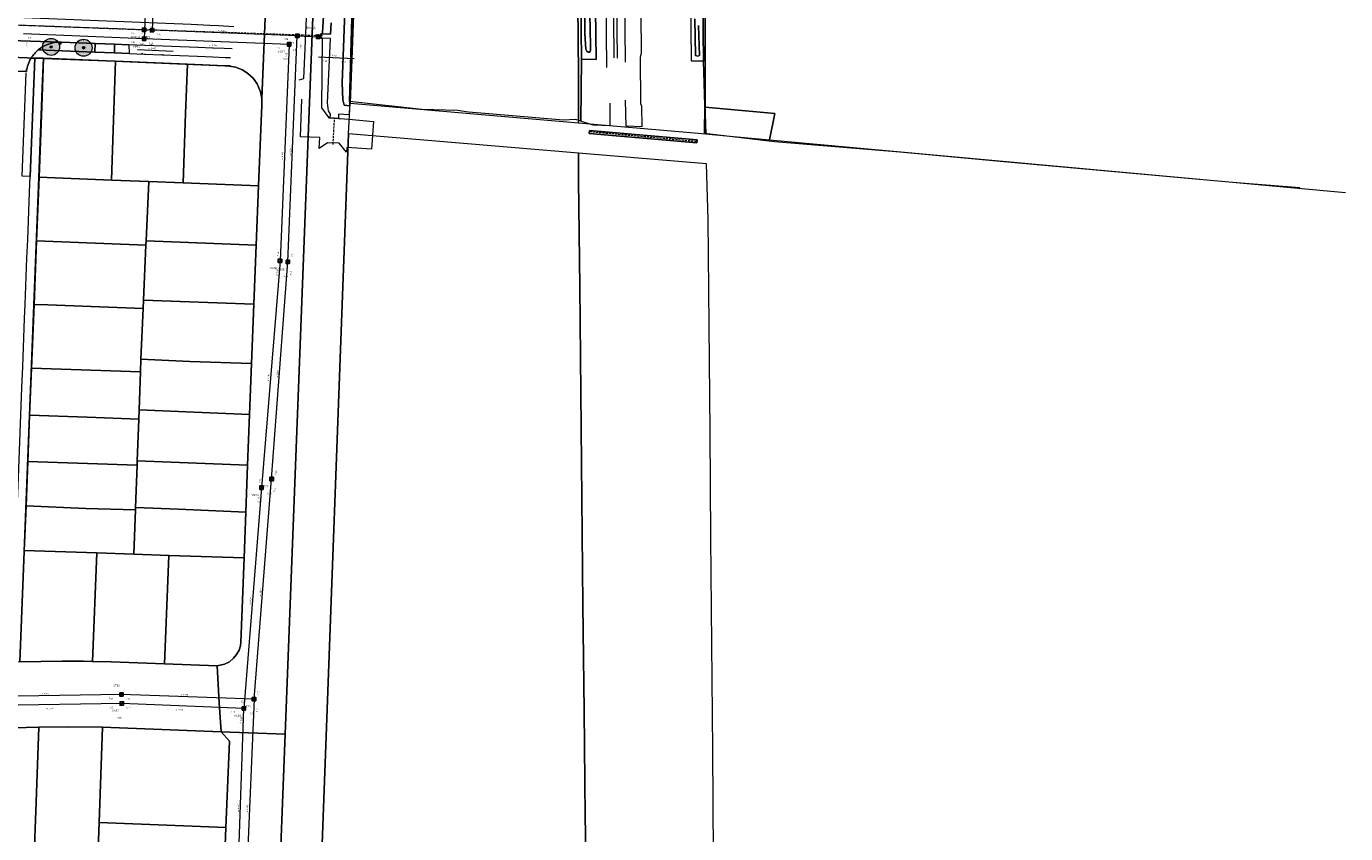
# Model space of a CAD drawing. Header units: metres. Extents: x 163628 to 167855, y 402678 to 405435.
# Tile 339 of 656: x 167369 to 167680, y 404457 to 404647. Entities that reach past the tile are written whole.
import ezdxf
from ezdxf.enums import TextEntityAlignment as Align

# ---------------------------------------------------------------- set-up
doc = ezdxf.new("R2010")
doc.units = ezdxf.units.M
doc.linetypes.add('DASHED2', pattern=[0.375, 0.25, -0.125])
doc.layers.get('0').update_dxf_attribs({"lineweight": 25})
for name, color, linetype, lineweight in [('B-WE-KW-KUNSTWERK_DUIKER-G', 252, 'Continuous', 18), ('X-CA190022.004-UO-BGT_Ondergrond$0$GE_314_WGDRijbaanLokaleweg_Vlak_GEM', 253, 'Continuous', 9), ('X-CA190022.004-UO-BGT_Ondergrond$0$GE_317_WGDVoetpad_Vlak_GEM', 253, 'Continuous', 9), ('X-CA190022.004-UO-BGT_Ondergrond$0$GE_322_WGDInrit_Vlak_GEM', 253, 'Continuous', 9), ('X-CA190022.004-UO-BGT_Ondergrond$0$GE_366_OWGBerm_groenvoorziening_Vlak_GEM', 253, 'Continuous', 9), ('X-CA190022.004-UO-BGT_Ondergrond$0$GE_367_OWGBerm_groenvoorziening_grasenk_GEM', 253, 'Continuous', 9), ('X-CA190022.004-UO-BGT_Ondergrond$0$GE_401_OTDErf_Vlak_GEM', 253, 'Continuous', 9), ('X-CA190022.004-UO-BGT_Ondergrond$0$GE_471_BTDBouwland_Vlak_GEM', 253, 'Continuous', 9), ('X-CA190022.004-UO-BGT_Ondergrond$0$GE_476_BTDGraslandagrarisch_Vlak_GEM', 253, 'Continuous', 9), ('X-CA190022.004-UO-BGT_Ondergrond$0$GE_502_WTDWaterloop_Vlak_GEM', 253, 'Continuous', 9), ('X-CA190022.004-UO-BGT_Ondergrond$0$GE_504_WTDWaterloop_sloot_Vlak_GEM', 253, 'Continuous', 9), ('X-CA190022.004-UO-BGT_Ondergrond$0$GE_541_OWTOever_slootkant_Vlak_GEM', 253, 'Continuous', 9), ('X-CA190022.004-UO-BGT_Ondergrond$0$GE_885_PutInspectieofRioolput_Punt_GEM', 253, 'Continuous', 9), ('X-CA190022.004-UO-BGT_Ondergrond$0$GE_886_PutKolk_Punt_GEM', 253, 'Continuous', 9), ('X-CA190022.004-UO-BGT_Ondergrond$0$N-WE-RI-PUT_INSPECTIE-S', 253, 'Continuous', 9), ('X-CA190022.004-UO-DWM_Beplanting$0$B-WE-GR-BOOM-S AFKOMSTIG UIT BGT', 252, 'Continuous', 0), ('X-CA190022.004-UO-KAD_Percelen$0$B-WE-KG-GRENS_PERCEEL-GV', 150, 'Continuous', 9), ('X-CA190022.004-UO-WHM_Riolering gemeente_NLCS_v0.2$0$B-WE-RI-BOB-T18', 214, 'Continuous', 15), ('X-CA190022.004-UO-WHM_Riolering gemeente_NLCS_v0.2$0$B-WE-RI-DIAMETER-T18', 214, 'Continuous', 15), ('X-CA190022.004-UO-WHM_Riolering gemeente_NLCS_v0.2$0$B-WE-RI-HWA_TRANSPORTLEIDING-G', 214, 'X-CA190022.004-UO-WHM_Riolering gemeente_NLCS_v0.2$0$1-200 HEMELWATER', 15), ('X-CA190022.004-UO-WHM_Riolering gemeente_NLCS_v0.2$0$B-WE-RI-PUT-S', 214, 'Continuous', 15), ('X-CA190022.004-UO-WHM_Riolering gemeente_NLCS_v0.2$0$B-WE-RI-PUTDEKSELHOOGTE-T18', 214, 'Continuous', 15), ('X-CA190022.004-UO-WHM_Riolering gemeente_NLCS_v0.2$0$B-WE-RI-PUTNUMMER-T25', 214, 'Continuous', 15), ('X-CA190022.004-UO-WHM_Riolering gemeente_NLCS_v0.2$0$B-WE-RI-VWA_TRANSPORTLEIDING-G', 214, 'X-CA190022.004-UO-WHM_Riolering gemeente_NLCS_v0.2$0$1-200 VUILWATER', 15)]:
    doc.layers.add(name, color=color, linetype=linetype, lineweight=lineweight)
doc.layers.add('X-CA190022.004-UO-DWM_Beplanting$0$N-GV-GR-GRAS-A-200', color=7, linetype='Continuous')
doc.styles.add('X-CA190022.004-UO-BGT_Ondergrond$0$NLCS-ISO', font='NLCS-ISO.ttf')
doc.styles.add('X-CA190022.004-UO-WHM_Riolering gemeente_NLCS_v0.2$0$NLCS-ISO', font='NLCS-ISO.ttf')
doc.styles.add('X-CA190022.004-UO-WHM_Riolering gemeente_NLCS_v0.2$0$NLCS-ISO-M200-T18', font='NLCS-ISO.ttf', dxfattribs={"height": 0.36})
doc.styles.add('X-CA190022.004-UO-WHM_Riolering gemeente_NLCS_v0.2$0$NLCS-ISO-M200-T25', font='NLCS-ISO.ttf', dxfattribs={"height": 0.5})
doc.linetypes.add('X-CA190022.004-UO-WHM_Riolering gemeente_NLCS_v0.2$0$1-200 HEMELWATER', pattern='A,1.5,-0.6,["HWA",X-CA190022.004-UO-WHM_Riolering gemeente_NLCS_v0.2$0$NLCS-ISO,S=0.24,R=0,X=-0.5,Y=-0.12],-0.3', length=2.4)
doc.linetypes.add('X-CA190022.004-UO-WHM_Riolering gemeente_NLCS_v0.2$0$1-200 VUILWATER', pattern='A,1.5,-0.6,["DWA",X-CA190022.004-UO-WHM_Riolering gemeente_NLCS_v0.2$0$NLCS-ISO,S=0.24,R=0,X=-0.5,Y=-0.12],-0.3', length=2.4)

# ---------------------------------------------------------------- blocks, each defined once
blk = doc.blocks.new('X-CA190022.004-UO-BGT_Ondergrond$0$SRI-KOLK-SO')
at = {"color": 0, "linetype": 'ByBlock', "lineweight": 18}
blk.add_lwpolyline([(-1.125, -1.125), (1.125, -1.125), (1.125, 1.125), (-1.125, 1.125)], close=True, dxfattribs=at)
at = {"color": 0, "linetype": 'ByBlock', "lineweight": 18, "style": 'X-CA190022.004-UO-BGT_Ondergrond$0$NLCS-ISO'}
blk.add_text('k', height=1.5, dxfattribs=at).set_placement((0, 0), align=Align.MIDDLE_CENTER)
blk = doc.blocks.new('X-CA190022.004-UO-BGT_Ondergrond$0$IMGEOKolk')
at = {"xscale": 5, "yscale": 5, "zscale": 5}
blk.add_blockref('X-CA190022.004-UO-BGT_Ondergrond$0$SRI-KOLK-SO', (0, 0), dxfattribs=at)
blk = doc.blocks.new('X-CA190022.004-UO-BGT_Ondergrond$0$SRI-PUT_INSPECTIEPUT_RIOOLPUT-SO')
at = {"color": 0, "linetype": 'ByBlock', "lineweight": 18}
blk.add_lwpolyline([(-1.1, -1.1), (1.1, -1.1), (1.1, 1.1), (-1.1, 1.1)], close=True, dxfattribs=at)
at = {"color": 0, "linetype": 'ByBlock', "lineweight": 18, "style": 'X-CA190022.004-UO-BGT_Ondergrond$0$NLCS-ISO'}
blk.add_text('r', height=1.5, dxfattribs=at).set_placement((0, 0.3), align=Align.MIDDLE_CENTER)
blk = doc.blocks.new('X-CA190022.004-UO-BGT_Ondergrond$0$IMGEOInspectierioolput')
at = {"layer": 'X-CA190022.004-UO-BGT_Ondergrond$0$N-WE-RI-PUT_INSPECTIE-S', "xscale": 10, "yscale": 10, "zscale": 10}
blk.add_blockref('X-CA190022.004-UO-BGT_Ondergrond$0$SRI-PUT_INSPECTIEPUT_RIOOLPUT-SO', (0, 0), dxfattribs=at)
blk = doc.blocks.new('X-CA190022.004-UO-WHM_Riolering gemeente_NLCS_v0.2$0$B-SRI-PUT_BETON-SO')
blk.add_line((-1.4, -1.4), (1.4, 1.4))
at = {"lineweight": -3, "flags": 128}
blk.add_lwpolyline([(2, -2), (2, 2), (-2, 2), (-2, -2)], close=True, dxfattribs=at)
at = {"lineweight": -3}
blk.add_circle((0, 0), 2, dxfattribs=at)
blk = doc.blocks.new('X-CA190022.004-UO-DWM_Beplanting$0$SGR-BOOM_01-SO')
at = {"linetype": 'ByBlock', "lineweight": 18}
h = blk.add_hatch(color=0, dxfattribs=at)
h.dxf.hatch_style = 1
edge = h.paths.add_edge_path()
edge.add_arc((0, 0), 0.25, 0, 360)
at = {"color": 0, "linetype": 'ByBlock', "lineweight": 18}
for radius in [2, 0.25]:
    blk.add_circle((0, 0), radius, dxfattribs=at)
blk = doc.blocks.new('X-CA190022.004-UO-DWM_Beplanting$0$IMGEOBoom')
at = {"transparency": 33554457}
h = blk.add_hatch(color=256, dxfattribs=at)
h.dxf.hatch_style = 1
edge = h.paths.add_edge_path()
edge.add_arc((0, 0), 100, 0, 360)
edge = h.paths.add_edge_path(flags=17)
edge.add_arc((0, 0), 12.5, 0, 360)
h = blk.add_hatch()
h.set_pattern_fill('ANGLE', color=256)
h.set_pattern_definition([(0, (0, 0), (0, 6.985), [5.08, -1.905]), (90, (0, 0), (-6.985, 4e-16), [5.08, -1.905])])
edge = h.paths.add_edge_path(flags=17)
edge.add_arc((0, 0), 12.5, 0, 360)
at = {"layer": 'X-CA190022.004-UO-DWM_Beplanting$0$N-GV-GR-GRAS-A-200'}
h = blk.add_hatch(color=256, dxfattribs=at)
h.dxf.hatch_style = 1
edge = h.paths.add_edge_path(flags=17)
edge.add_arc((0, 0), 12.5, 0, 360)
at = {"xscale": 50, "yscale": 50, "zscale": 50}
blk.add_blockref('X-CA190022.004-UO-DWM_Beplanting$0$SGR-BOOM_01-SO', (0, 0), dxfattribs=at)

msp = doc.modelspace()

# ---------------------------------------------------------------- linework, layer by layer
at = {"layer": 'B-WE-KW-KUNSTWERK_DUIKER-G', "linetype": 'DASHED2', "ltscale": 2, "flags": 128}
for points in [[(167396.746, 404646.599), (167366.736, 404647.702)], [(167398.705, 404646.592), (167397.067, 404646.569)], [(167439.024, 404645.192), (167439.012, 404645.193), (167398.876, 404646.554)], [(167441.531, 404619.608), (167441.894, 404625.903)], [(167527.184, 404620.29), (167502.017, 404622.552)]]:
    msp.add_lwpolyline(points, dxfattribs=at)
at = {"layer": 'X-CA190022.004-UO-BGT_Ondergrond$0$GE_314_WGDRijbaanLokaleweg_Vlak_GEM', "flags": 128}
for points in [[(167417.739, 404642.137), (167415.85, 404642.21), (167413.278, 404642.31), (167413.111, 404642.316), (167409.748, 404642.446), (167409.65, 404642.45), (167397.264, 404642.93), (167397.171, 404642.934), (167393.41, 404643.079), (167390.05, 404643.209), (167385.468, 404643.386), (167377.546, 404643.693), (167377.238, 404643.704), (167358.538, 404644.352), (167358.809, 404649.897), (167388.199, 404648.774), (167408.072, 404647.992), (167408.082, 404647.991), (167408.092, 404647.991), (167412.472, 404647.737), (167414.503, 404647.619), (167418.105, 404647.41)], [(167358.538, 404644.352), (167377.238, 404643.704)], [(167369.249, 404636.783), (167365.188, 404636.873)], [(167365.188, 404636.873), (167369.249, 404636.783)]]:
    msp.add_lwpolyline(points, dxfattribs=at)
at = {"layer": 'X-CA190022.004-UO-BGT_Ondergrond$0$GE_314_WGDRijbaanLokaleweg_Vlak_GEM'}
for centre, radius, start, end in [((167377.115, 404635.792), 7.926, 129.71519, 148.18833), ((167377.12, 404635.72), 7.985, 89.15044, 129.41391), ((167377.162, 404635.771), 7.977, 148.24155, 172.71295)]:
    msp.add_arc(centre, radius, start, end, dxfattribs=at)
at = {"layer": 'X-CA190022.004-UO-BGT_Ondergrond$0$GE_317_WGDVoetpad_Vlak_GEM', "flags": 128}
for points in [[(167433.512, 404634.838), (167434.629, 404635.179), (167435.345, 404651.063), (167436.355, 404675.623), (167442.409, 404822.882), (167443.057, 404838.767), (167447.976, 404855.172), (167451.044, 404856.131), (167447.198, 404841.568), (167446.538, 404826.323), (167445.698, 404808.491)], [(167440.42, 404669.45), (167439.007, 404645.992), (167438.988, 404645.654), (167438.665, 404645.665), (167438.679, 404644.685), (167438.941, 404644.67), (167438.82, 404628.22), (167440.5, 404625.87), (167440.871, 404625.849), (167442.79, 404625.743), (167443.2, 404625.72), (167445.25, 404625.537), (167451.059, 404625.018), (167450.599, 404618.525), (167444.741, 404618.902), (167444.7, 404617.82), (167442.93, 404619.91), (167440.22, 404620.01), (167438.28, 404618.68), (167438.425, 404621.239), (167433.844, 404621.397), (167434.19, 404630.31)], [(167372.05, 404641.889), (167385.366, 404641.352), (167390.047, 404641.164), (167393.435, 404641.027), (167397.092, 404640.88), (167409.57, 404640.377), (167413.194, 404640.231), (167416.094, 404640.114), (167417.347, 404640.063)], [(167372.153, 404611.807), (167367.723, 404497.629), (167365.657, 404497.566), (167366.701, 404524.255), (167366.848, 404528.001), (167367.359, 404541.071), (167367.69, 404549.528), (167368.188, 404562.266), (167368.379, 404567.143), (167368.825, 404578.535), (167368.957, 404581.909), (167369.386, 404592.871), (167369.552, 404597.104), (167369.992, 404608.365), (167370.137, 404612.072), (167371.228, 404639.951), (167373.245, 404639.949), (167372.971, 404632.885), (167372.153, 404611.807)], [(167417.301, 404638.101), (167416.033, 404638.154), (167373.245, 404639.949), (167371.228, 404639.951), (167370.379, 404639.97)]]:
    msp.add_lwpolyline(points, dxfattribs=at)
at = {"layer": 'X-CA190022.004-UO-BGT_Ondergrond$0$GE_317_WGDVoetpad_Vlak_GEM', "extrusion": (0, 0, -1)}
msp.add_arc((-167377.115, 404635.792), 7.926, 31.81167, 50.28481, dxfattribs=at)
at = {"layer": 'X-CA190022.004-UO-BGT_Ondergrond$0$GE_322_WGDInrit_Vlak_GEM', "flags": 128}
msp.add_lwpolyline([(167390.05, 404643.209), (167390.047, 404641.164), (167385.366, 404641.352), (167385.468, 404643.386), (167390.05, 404643.209)], dxfattribs=at)
at = {"layer": 'X-CA190022.004-UO-BGT_Ondergrond$0$GE_366_OWGBerm_groenvoorziening_Vlak_GEM', "flags": 128}
for points in [[(167371.228, 404639.951), (167370.137, 404612.072), (167368.258, 404612.146), (167369.216, 404636.483)], [(167370.379, 404639.97), (167371.228, 404639.951)]]:
    msp.add_lwpolyline(points, dxfattribs=at)
at = {"layer": 'X-CA190022.004-UO-BGT_Ondergrond$0$GE_366_OWGBerm_groenvoorziening_Vlak_GEM', "extrusion": (0, 0, -1)}
msp.add_arc((-167377.162, 404635.771), 7.977, 7.28705, 31.75845, dxfattribs=at)
at = {"layer": 'X-CA190022.004-UO-BGT_Ondergrond$0$GE_367_OWGBerm_groenvoorziening_grasenk_GEM', "flags": 128}
for points in [[(167511.671, 404906.488), (167512.584, 404810.626), (167513.448, 404726.087), (167514.113, 404641.033), (167513.876, 404640.214), (167513.973, 404629.234), (167514.227, 404628.591), (167514.283, 404623.754), (167510.596, 404623.883), (167510.449, 404630.07)], [(167506.06, 404637.745), (167505.574, 404686.648), (167505.214, 404732.844), (167504.614, 404776.044), (167504.596, 404803.99), (167505.088, 404804.769), (167507.774, 404804.843), (167508.87, 404803.85), (167508.748, 404802.429), (167509.164, 404775.177), (167509.388, 404733.334), (167509.882, 404686.139), (167510.409, 404638.983)], [(167506.06, 404637.745), (167505.574, 404686.648), (167505.214, 404732.844), (167504.614, 404776.044), (167504.596, 404803.99), (167505.088, 404804.769), (167507.774, 404804.843), (167508.87, 404803.85), (167508.748, 404802.429), (167509.164, 404775.177), (167509.388, 404733.334), (167509.882, 404686.139), (167510.409, 404638.983)], [(167507.8, 404640.03), (167507.391, 404686.146), (167506.778, 404732.917), (167506.466, 404775.557), (167506.341, 404803.494), (167506.938, 404803.426), (167507.117, 404775.5), (167507.532, 404732.935), (167507.957, 404686.175), (167508.477, 404639.93)], [(167507.8, 404640.03), (167507.391, 404686.146), (167506.778, 404732.917), (167506.466, 404775.557), (167506.341, 404803.494), (167506.938, 404803.426), (167507.117, 404775.5), (167507.532, 404732.935), (167507.957, 404686.175), (167508.477, 404639.93)], [(167506.755, 404629.336), (167506.756, 404624.017), (167502.9, 404624.151), (167502.574, 404624.254), (167500.793, 404624.741), (167499.965, 404625.121), (167500.071, 404639.731), (167503.509, 404639.638), (167502.38, 404727.767)], [(167385.468, 404643.386), (167385.366, 404641.352), (167372.05, 404641.889)], [(167377.238, 404643.704), (167377.546, 404643.693), (167385.468, 404643.386)], [(167393.41, 404643.079), (167393.435, 404641.027), (167390.047, 404641.164), (167390.05, 404643.209), (167393.41, 404643.079)]]:
    msp.add_lwpolyline(points, dxfattribs=at)
at = {"layer": 'X-CA190022.004-UO-BGT_Ondergrond$0$GE_367_OWGBerm_groenvoorziening_grasenk_GEM', "extrusion": (0, 0, -1)}
msp.add_arc((-167377.12, 404635.72), 7.985, 50.58609, 90.84956, dxfattribs=at)
at = {"layer": 'X-CA190022.004-UO-BGT_Ondergrond$0$GE_401_OTDErf_Vlak_GEM', "flags": 128}
msp.add_lwpolyline([(167367.723, 404497.629), (167372.153, 404611.807), (167372.971, 404632.885), (167373.245, 404639.949), (167416.033, 404638.154), (167417.301, 404638.101)], dxfattribs=at)
at = {"layer": 'X-CA190022.004-UO-BGT_Ondergrond$0$GE_471_BTDBouwland_Vlak_GEM', "flags": 128}
msp.add_lwpolyline([(167669.423, 404609.411), (167653.512, 404610.659), (167597.885, 404615.64), (167575.145, 404617.817), (167545.562, 404620.194), (167529.048, 404622.192), (167529.131, 404628.895), (167528.834, 404639.241), (167527.921, 404725.405), (167534.486, 404724.957), (167576.923, 404721.231)], dxfattribs=at)
at = {"layer": 'X-CA190022.004-UO-BGT_Ondergrond$0$GE_476_BTDGraslandagrarisch_Vlak_GEM', "flags": 128}
msp.add_lwpolyline([(167499.028, 404727.606), (167500.071, 404639.731), (167499.965, 404625.121), (167499.88, 404625.16), (167498.584, 404625.504), (167495.804, 404625.329), (167477.322, 404626.889), (167473.424, 404627.245), (167470.892, 404627.605), (167462.49, 404627.87), (167445.44, 404629.73), (167446.53, 404669.15), (167446.94, 404675.88), (167447.375, 404688.429), (167447.978, 404703.61), (167448.458, 404710.77), (167448.798, 404720.366), (167448.998, 404731.287), (167449.301, 404731.766), (167450.785, 404731.785), (167475.621, 404729.88), (167490.255, 404728.594), (167499.028, 404727.606)], dxfattribs=at)
at = {"layer": 'X-CA190022.004-UO-BGT_Ondergrond$0$GE_502_WTDWaterloop_Vlak_GEM', "flags": 128}
msp.add_lwpolyline([(167444.303, 404650.891), (167443.714, 404634.11), (167443.851, 404630.095), (167444.144, 404628.855), (167445.395, 404628.73), (167445.299, 404626.609), (167442.838, 404626.727), (167442.79, 404625.743), (167440.871, 404625.849), (167440.934, 404626.706), (167440.445, 404627.561), (167440.248, 404629.386), (167440.892, 404644.56), (167438.941, 404644.67), (167438.679, 404644.685), (167438.665, 404645.665), (167438.988, 404645.654), (167440.936, 404645.587), (167441.05, 404648.283)], dxfattribs=at)
at = {"layer": 'X-CA190022.004-UO-BGT_Ondergrond$0$GE_504_WTDWaterloop_sloot_Vlak_GEM', "flags": 128}
for points in [[(167501.999, 404654.21), (167502.233, 404642.858), (167502.229, 404641.837), (167502.076, 404641.394), (167501.675, 404641.387), (167501.311, 404641.602), (167501.084, 404642.059), (167500.887, 404645.741), (167500.319, 404700.909)], [(167527.655, 404647.644), (167527.884, 404640.558), (167527.466, 404640.411), (167526.983, 404640.564), (167526.77, 404649.192)]]:
    msp.add_lwpolyline(points, dxfattribs=at)
at = {"layer": 'X-CA190022.004-UO-BGT_Ondergrond$0$GE_541_OWTOever_slootkant_Vlak_GEM', "flags": 128}
for points in [[(167447.375, 404688.429), (167446.94, 404675.88), (167446.53, 404669.15), (167445.44, 404629.73), (167445.395, 404628.73), (167444.144, 404628.855), (167443.851, 404630.095), (167443.714, 404634.11), (167444.303, 404650.891), (167445.771, 404687.008), (167446.178, 404705.205), (167446.858, 404723.628), (167447.227, 404731.334), (167448.998, 404731.287), (167448.798, 404720.366), (167448.458, 404710.77), (167447.978, 404703.61), (167447.375, 404688.429)], [(167502.38, 404727.767), (167503.509, 404639.638), (167500.071, 404639.731), (167499.028, 404727.606)], [(167527.921, 404725.405), (167528.834, 404639.241), (167526.026, 404639.244), (167525.135, 404726.743)], [(167500.319, 404700.909), (167500.887, 404645.741), (167501.084, 404642.059), (167501.311, 404641.602), (167501.675, 404641.387), (167502.076, 404641.394), (167502.229, 404641.837), (167502.233, 404642.858), (167501.999, 404654.21)], [(167441.05, 404648.283), (167440.936, 404645.587), (167438.988, 404645.654), (167439.007, 404645.992), (167440.42, 404669.45)], [(167526.77, 404649.192), (167526.983, 404640.564), (167527.466, 404640.411), (167527.884, 404640.558), (167527.655, 404647.644)]]:
    msp.add_lwpolyline(points, dxfattribs=at)
at = {"layer": 'X-CA190022.004-UO-KAD_Percelen$0$B-WE-KG-GRENS_PERCEEL-GV', "flags": 128}
for points in [[(167392.284, 404285.158), (167403.783, 404323.004), (167438.222, 404435.45), (167438.463, 404441.964), (167445.13, 404622.139), (167445.537, 404629.327), (167449.5, 404732.964), (167453.711, 404843.052), (167454.029, 404851.36), (167444.36, 404844.79), (167435.85, 404625.45), (167430.237, 404480.575), (167428.59, 404438.01), (167419.884, 404409.865), (167385.85, 404299.92), (167379.252, 404278.199)], [(167425.605, 404651.32), (167424.736, 404630.464), (167424.73, 404628.86), (167423.98, 404609.88), (167423.39, 404595.86), (167422.836, 404581.924), (167422.28, 404567.93), (167421.829, 404555.926), (167421.38, 404544), (167420.965, 404532.923), (167420.56, 404522.13), (167419.79, 404502.24), (167419.688, 404501.403), (167419.384, 404500.383), (167418.805, 404499.344), (167418.072, 404498.478), (167417.082, 404497.672), (167415.97, 404497.1), (167414.2, 404496.7), (167414.724, 404487.955), (167415.13, 404481.17), (167430.237, 404480.575), (167435.85, 404625.45), (167444.36, 404844.79)], [(167576.46, 404721.791), (167528.457, 404726.015), (167528.622, 404701.809), (167528.919, 404676.814), (167529.251, 404651.808), (167529.245, 404628.423), (167545.636, 404626.921), (167544.396, 404620.705), (167680.177, 404608.261)], [(167499.177, 404661.092), (167499.36, 404636.093), (167499.372, 404624.669), (167529.381, 404622.073), (167529.245, 404626.829), (167529.245, 404628.423), (167529.251, 404651.808)], [(167361.67, 404640.3), (167373.28, 404639.87), (167390.29, 404639.2), (167407.21, 404638.53), (167416, 404638.16), (167416.676, 404638.157), (167418.558, 404637.839), (167420.196, 404637.158), (167421.467, 404636.352), (167422.688, 404635.221), (167423.634, 404633.903), (167424.453, 404631.982), (167424.736, 404630.464), (167425.605, 404651.32), (167403.41, 404652.16), (167393.209, 404652.58), (167359.34, 404653.98)], [(167369.16, 404534.389), (167369.579, 404544.87), (167370.017, 404555.822), (167370.46, 404566.9), (167371.05, 404581.883), (167371.63, 404596.9), (167372.23, 404611.86), (167372.857, 404628.585), (167373.28, 404639.87), (167361.67, 404640.3)], [(167363.27, 404481.99), (167372.218, 404482.199), (167379.23, 404482.28), (167387.22, 404482.27), (167415.13, 404481.17), (167414.724, 404487.955), (167414.2, 404496.7), (167401.82, 404497.17), (167389.23, 404497.64), (167384.82, 404497.75), (167382.68, 404497.76), (167377.7, 404497.8), (167372.69, 404497.75), (167367.73, 404497.65)]]:
    msp.add_lwpolyline(points, dxfattribs=at)
for points in [[(167499.372, 404624.669), (167499.36, 404636.093), (167499.177, 404661.092), (167498.993, 404686.091), (167498.852, 404711.091), (167498.638, 404728.639), (167449.5, 404732.964), (167445.537, 404629.327)], [(167372.23, 404611.86), (167389.28, 404611.208), (167389.876, 404627.738), (167390.29, 404639.2), (167373.28, 404639.87), (167372.857, 404628.585)], [(167406.191, 404610.561), (167406.786, 404626.896), (167407.21, 404638.53), (167390.29, 404639.2), (167389.876, 404627.738), (167389.28, 404611.208), (167398.094, 404610.87)], [(167423.98, 404609.88), (167424.73, 404628.86), (167424.736, 404630.464), (167424.453, 404631.982), (167423.634, 404633.903), (167422.688, 404635.221), (167421.467, 404636.352), (167420.196, 404637.158), (167418.558, 404637.839), (167416.676, 404638.157), (167416, 404638.16), (167407.21, 404638.53), (167406.786, 404626.896), (167406.191, 404610.561)], [(167530.876, 404621.944), (167544.396, 404620.705), (167545.636, 404626.921), (167529.245, 404628.423), (167529.245, 404626.829), (167529.381, 404622.073)], [(167500.674, 404486.114), (167500.427, 404511.113), (167500.146, 404536.111), (167499.959, 404561.111), (167499.689, 404586.109), (167499.386, 404611.107), (167499.377, 404617.573), (167445.13, 404622.139), (167438.463, 404441.964), (167501.431, 404436.686), (167500.94, 404461.116)], [(167527.246, 404619.96), (167527.307, 404620.657), (167501.943, 404622.887), (167501.882, 404622.19)], [(167501.882, 404622.19), (167501.943, 404622.887), (167527.307, 404620.657), (167527.246, 404619.96)], [(167499.377, 404617.573), (167499.386, 404611.107), (167499.689, 404586.109), (167499.959, 404561.111), (167500.146, 404536.111), (167500.427, 404511.113), (167500.674, 404486.114), (167500.94, 404461.116), (167501.431, 404436.686), (167531.149, 404434.195), (167531.158, 404451.881), (167531.033, 404476.887), (167530.8, 404501.889), (167530.563, 404526.887), (167530.37, 404551.886), (167530.147, 404576.885), (167529.957, 404601.897), (167529.581, 404615.031)], [(167371.63, 404596.9), (167397.438, 404595.893), (167397.482, 404596.888), (167398.094, 404610.87), (167389.28, 404611.208), (167372.23, 404611.86)], [(167406.191, 404610.561), (167398.094, 404610.87), (167397.482, 404596.888), (167423.39, 404595.86), (167423.98, 404609.88)], [(167371.05, 404581.883), (167374.27, 404581.77), (167396.782, 404580.893), (167396.869, 404582.892), (167397.438, 404595.893), (167371.63, 404596.9)], [(167422.836, 404581.924), (167423.39, 404595.86), (167397.482, 404596.888), (167397.438, 404595.893), (167396.869, 404582.892)], [(167396.26, 404568.957), (167407.8, 404568.47), (167422.28, 404567.93), (167422.836, 404581.924), (167396.869, 404582.892), (167396.782, 404580.893)], [(167370.46, 404566.9), (167396.149, 404566.009), (167396.26, 404568.957), (167396.782, 404580.893), (167374.27, 404581.77), (167371.05, 404581.883)], [(167396.149, 404566.009), (167395.813, 404557.04), (167408.816, 404556.472), (167421.829, 404555.926), (167422.28, 404567.93), (167407.8, 404568.47), (167396.26, 404568.957)], [(167370.017, 404555.822), (167383.541, 404555.317), (167395.732, 404554.862), (167395.813, 404557.04), (167396.149, 404566.009), (167370.46, 404566.9)], [(167370.017, 404555.822), (167369.579, 404544.87), (167395.325, 404543.985), (167395.364, 404545.044), (167395.732, 404554.862), (167383.541, 404555.317)], [(167395.732, 404554.862), (167395.364, 404545.044), (167421.38, 404544), (167421.829, 404555.926), (167408.816, 404556.472), (167395.813, 404557.04)], [(167369.16, 404534.389), (167383.224, 404533.82), (167394.932, 404533.497), (167394.95, 404533.986), (167395.325, 404543.985), (167369.579, 404544.87)], [(167420.965, 404532.923), (167421.38, 404544), (167395.364, 404545.044), (167395.325, 404543.985), (167394.95, 404533.986), (167405.069, 404533.638)], [(167368.74, 404523.9), (167385.874, 404523.315), (167394.54, 404523.019), (167394.932, 404533.497), (167383.224, 404533.82), (167369.16, 404534.389)], [(167402.823, 404522.735), (167420.56, 404522.13), (167420.965, 404532.923), (167405.069, 404533.638), (167394.95, 404533.986), (167394.932, 404533.497), (167394.54, 404523.019)], [(167367.73, 404497.65), (167372.69, 404497.75), (167377.7, 404497.8), (167382.68, 404497.76), (167384.82, 404497.75), (167385.874, 404523.315), (167368.74, 404523.9)], [(167385.874, 404523.315), (167384.82, 404497.75), (167389.23, 404497.64), (167401.82, 404497.17), (167402.823, 404522.735), (167394.54, 404523.019)], [(167402.823, 404522.735), (167401.82, 404497.17), (167414.2, 404496.7), (167415.97, 404497.1), (167417.082, 404497.672), (167418.072, 404498.478), (167418.805, 404499.344), (167419.384, 404500.383), (167419.688, 404501.403), (167419.79, 404502.24), (167420.56, 404522.13)], [(167356.022, 404450.406), (167370.996, 404449.945), (167371.54, 404464.52), (167372.218, 404482.199), (167363.27, 404481.99), (167357.22, 404481.6)], [(167372.218, 404482.199), (167371.54, 404464.52), (167370.996, 404449.945), (167385.975, 404449.279), (167386.371, 404459.787), (167387.22, 404482.27), (167379.23, 404482.28)], [(167387.22, 404482.27), (167386.371, 404459.787), (167416.28, 404458.61), (167417.12, 404478.97), (167415.13, 404481.17)], [(167416.28, 404458.61), (167415.61, 404441.93), (167415.49, 404440.62), (167415.17, 404438.99), (167414.82, 404437.65), (167407.48, 404414.14), (167404.96, 404412.37), (167419.884, 404409.865), (167428.59, 404438.01), (167430.237, 404480.575), (167415.13, 404481.17), (167417.12, 404478.97)], [(167385.975, 404449.279), (167385.58, 404438.822), (167414.82, 404437.65), (167415.17, 404438.99), (167415.49, 404440.62), (167415.61, 404441.93), (167416.28, 404458.61), (167386.371, 404459.787)]]:
    msp.add_lwpolyline(points, close=True, dxfattribs=at)
at = {"layer": 'X-CA190022.004-UO-WHM_Riolering gemeente_NLCS_v0.2$0$B-WE-RI-HWA_TRANSPORTLEIDING-G'}
for p, q in [((167400.816, 404692.576), (167398.88, 404646.528)), ((167396.992, 404646.624), (167366.64, 404647.744)), ((167398.88, 404646.528), (167396.992, 404646.624)), ((167433.104, 404645.216), (167398.88, 404646.528)), ((167430.88, 404591.904), (167433.104, 404645.216)), ((167433.104, 404645.216), (167438, 404644.992)), ((167403.872, 404641.536), (167395.44, 404641.934)), ((167438.096, 404640.224), (167446.528, 404639.85)), ((167427.056, 404540.736), (167430.88, 404591.904)), ((167422.896, 404488.832), (167427.056, 404540.736)), ((167391.696, 404489.92), (167357.296, 404489.376)), ((167422.896, 404488.832), (167391.696, 404489.92)), ((167422.896, 404488.832), (167420.816, 404438.848))]:
    msp.add_line(p, q, dxfattribs=at)
at = {"layer": 'X-CA190022.004-UO-WHM_Riolering gemeente_NLCS_v0.2$0$B-WE-RI-VWA_TRANSPORTLEIDING-G'}
for p, q in [((167398.864, 404692.832), (167397.008, 404644.512)), ((167397.008, 404644.512), (167368.608, 404645.696)), ((167431.168, 404643.2), (167397.008, 404644.512)), ((167431.168, 404643.2), (167429.024, 404592.16)), ((167429.024, 404592.16), (167424.656, 404538.688)), ((167424.656, 404538.688), (167420.528, 404486.656)), ((167391.744, 404487.808), (167359.584, 404487.328)), ((167420.528, 404486.656), (167391.744, 404487.808)), ((167418.896, 404441.344), (167420.528, 404486.656))]:
    msp.add_line(p, q, dxfattribs=at)

# ---------------------------------------------------------------- block references
at = {"layer": 'X-CA190022.004-UO-BGT_Ondergrond$0$GE_885_PutInspectieofRioolput_Punt_GEM', "xscale": 0.025, "yscale": 0.025, "zscale": 0.025}
msp.add_blockref('X-CA190022.004-UO-BGT_Ondergrond$0$IMGEOInspectierioolput', (167396.992, 404646.615), dxfattribs=at)
at = {"layer": 'X-CA190022.004-UO-BGT_Ondergrond$0$GE_886_PutKolk_Punt_GEM', "xscale": 0.025, "yscale": 0.025, "zscale": 0.025}
msp.add_blockref('X-CA190022.004-UO-BGT_Ondergrond$0$IMGEOKolk', (167377.324, 404643.479), dxfattribs=at)
at = {"layer": 'X-CA190022.004-UO-DWM_Beplanting$0$B-WE-GR-BOOM-S AFKOMSTIG UIT BGT', "xscale": 0.02, "yscale": 0.02, "zscale": 0.02}
for p in [(167375.078, 404642.591), (167382.739, 404642.405)]:
    msp.add_blockref('X-CA190022.004-UO-DWM_Beplanting$0$IMGEOBoom', p, dxfattribs=at)
at = {"layer": 'X-CA190022.004-UO-WHM_Riolering gemeente_NLCS_v0.2$0$B-WE-RI-PUT-S', "xscale": 0.2, "yscale": 0.2, "zscale": 0.2}
for p in [(167396.992, 404646.624), (167397.008, 404644.512), (167398.88, 404646.528), (167433.104, 404645.216), (167438, 404644.992), (167431.168, 404643.2), (167429.024, 404592.16), (167430.88, 404591.904), (167427.056, 404540.736), (167424.656, 404538.688), (167391.696, 404489.92), (167391.744, 404487.808), (167420.528, 404486.656), (167422.896, 404488.832)]:
    msp.add_blockref('X-CA190022.004-UO-WHM_Riolering gemeente_NLCS_v0.2$0$B-SRI-PUT_BETON-SO', p, dxfattribs=at)

# ---------------------------------------------------------------- texts
at = {"layer": 'X-CA190022.004-UO-WHM_Riolering gemeente_NLCS_v0.2$0$B-WE-RI-BOB-T18', "style": 'X-CA190022.004-UO-WHM_Riolering gemeente_NLCS_v0.2$0$NLCS-ISO-M200-T18'}
for s, rotation, p in [('6.91', 357.5807, (167369.663, 404644.555)), ('7.05', 357.9056, (167393.933, 404645.648)), ('7.01', 87.7995, (167396.752, 404645.611)), ('7.05', 357.8079, (167399.938, 404645.389)), ('7.70', 87.8154, (167369.559, 404642.642)), ('7.01', 357.5807, (167393.947, 404643.545)), ('7.53', 357.8369, (167398.068, 404643.36)), ('7.65', 357.8369, (167428.101, 404642.244)), ('7.10', 357.8079, (167430.041, 404644.256)), ('7.39', 87.6075, (167434.073, 404642.156)), ('7.05', 357.274, (167396.487, 404640.784)), ('7.05', 357.274, (167400.803, 404640.581)), ('7.65', 87.6015, (167430.704, 404640.206)), ('7.80', 357.4295, (167439.146, 404639.076)), ('7.80', 357.4295, (167443.462, 404638.885)), ('7.48', 87.6015, (167428.775, 404593.281)), ('7.50', 87.6075, (167432.025, 404592.943)), ('7.48', 85.3191, (167428.453, 404589.187)), ('7.50', 85.7108, (167431.752, 404588.796)), ('7.60', 85.7108, (167428.229, 404541.735)), ('7.30', 85.3191, (167424.45, 404539.821)), ('6.81', 85.4529, (167424.091, 404535.715)), ('7.66', 85.4069, (167427.905, 404537.621)), ('7.70', 85.4069, (167424.074, 404489.848)), ('7.64', 0.899, (167388.698, 404488.793)), ('6.52', 0.8728, (167388.747, 404486.693)), ('7.64', 358.017, (167392.762, 404488.783)), ('6.52', 357.712, (167392.806, 404486.678)), ('7.70', 358.017, (167419.834, 404487.863)), ('6.63', 85.4529, (167420.317, 404487.79)), ('7.70', 87.609, (167423.834, 404485.778)), ('6.63', 357.712, (167417.469, 404485.708)), ('7.55', 87.9182, (167420.121, 404483.662))]:
    msp.add_text(s, height=0.36, rotation=rotation, dxfattribs=at).set_placement(p)
at = {"layer": 'X-CA190022.004-UO-WHM_Riolering gemeente_NLCS_v0.2$0$B-WE-RI-DIAMETER-T18', "style": 'X-CA190022.004-UO-WHM_Riolering gemeente_NLCS_v0.2$0$NLCS-ISO-M200-T18'}
for s, rotation, p in [('ø B400', 357.8079, (167414.323, 404646.249)), ('ø B300', 357.5807, (167381.086, 404644.08)), ('ø B400', 357.274, (167397.992, 404642.114)), ('ø B300', 357.8369, (167412.365, 404642.829)), ('ø B300', 357.4295, (167440.647, 404640.411)), ('ø B300', 87.6015, (167429.71, 404616.024)), ('ø B300', 87.6075, (167431.62, 404616.889)), ('ø B300', 85.3191, (167426.393, 404563.786)), ('ø B300', 85.7108, (167428.54, 404564.652)), ('ø B300', 85.4069, (167424.537, 404513.129)), ('ø B300', 85.4529, (167422.147, 404511.035)), ('ø B300', 0.899, (167372.81, 404489.933)), ('ø B300', 358.017, (167405.626, 404489.747)), ('ø B300', 0.8728, (167374.007, 404486.459)), ('ø B300', 357.712, (167404.418, 404486.221)), ('ø B300', 87.9182, (167419.349, 404462.347)), ('ø B300', 87.609, (167421.466, 404462.174))]:
    msp.add_text(s, height=0.36, rotation=rotation, dxfattribs=at).set_placement(p)
at = {"layer": 'X-CA190022.004-UO-WHM_Riolering gemeente_NLCS_v0.2$0$B-WE-RI-PUTDEKSELHOOGTE-T18', "style": 'X-CA190022.004-UO-WHM_Riolering gemeente_NLCS_v0.2$0$NLCS-ISO-M200-T18'}
for s, p in [('9.20', (167437.324, 404645.28)), ('9.00', (167395.977, 404643.05)), ('9.00', (167398.204, 404643.051)), ('9.00', (167432.087, 404641.65)), ('9.00', (167395.651, 404640.9)), ('9.00', (167429.801, 404639.61)), ('9.00', (167428.017, 404588.6)), ('9.00', (167429.867, 404588.32)), ('9.00', (167426.037, 404537.15)), ('9.00', (167423.647, 404535.13)), ('9.00', (167391.024, 404490.199)), ('9.00', (167390.737, 404484.25)), ('9.00', (167419.517, 404483.1)), ('9.00', (167421.877, 404485.27))]:
    msp.add_text(s, height=0.36, dxfattribs=at).set_placement(p)
at = {"layer": 'X-CA190022.004-UO-WHM_Riolering gemeente_NLCS_v0.2$0$B-WE-RI-PUTNUMMER-T25', "style": 'X-CA190022.004-UO-WHM_Riolering gemeente_NLCS_v0.2$0$NLCS-ISO-M200-T25'}
for s, p in [('K326A', (167393.937, 404644.65)), ('S728', (167396.844, 404644.65)), ('0U40A', (167435.284, 404646.879)), ('V688', (167394.291, 404642.5)), ('V687', (167428.441, 404641.21)), ('S727', (167430.727, 404643.25)), ('V686', (167426.657, 404590.2)), ('S726', (167428.507, 404589.92)), ('S725', (167424.677, 404538.75)), ('V685', (167422.287, 404536.73)), ('S722', (167389.664, 404491.8)), ('V682', (167389.377, 404485.85)), ('S723', (167420.517, 404486.87)), ('V683', (167418.157, 404484.7))]:
    msp.add_text(s, height=0.5, dxfattribs=at).set_placement(p)

doc.saveas('drawing.dxf')
